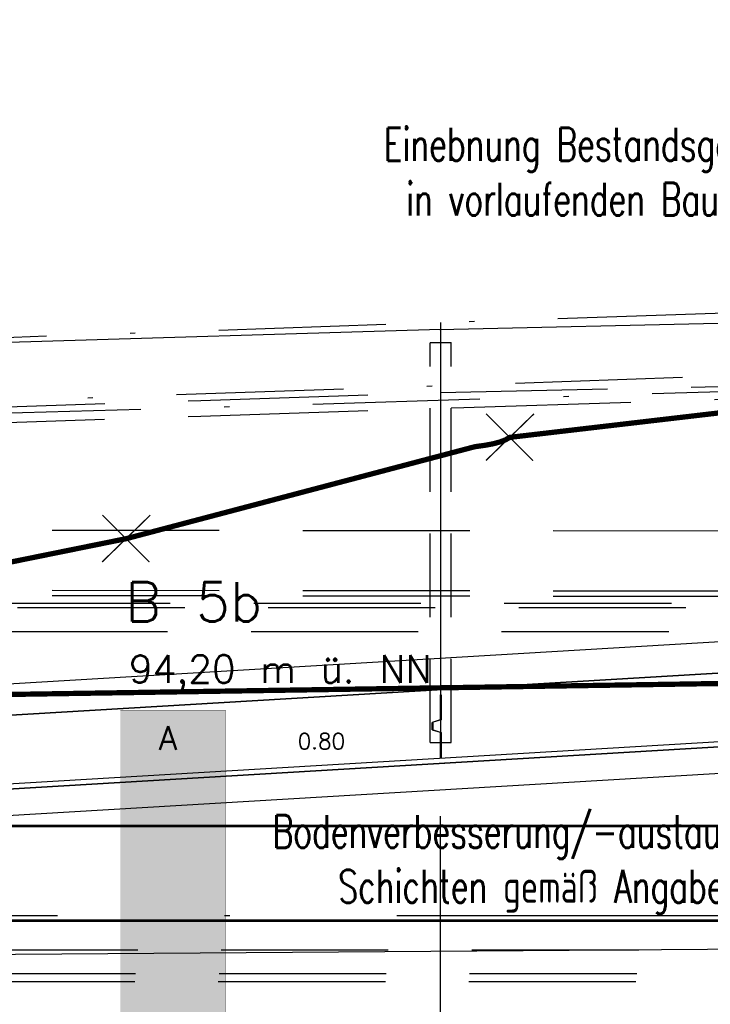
# Model space of a CAD drawing. Header units: metres. Extents: x 3458045 to 3462392, y 5482308 to 5484762.
# Tile 397 of 458: x 3461265 to 3461278, y 5483998 to 5484017. Entities that reach past the tile are written whole.
import ezdxf

# ---------------------------------------------------------------- set-up
doc = ezdxf.new("R2010")
doc.units = ezdxf.units.M
for name, pattern in [('AUSGEZOGEN', [2, 1, 1]), ('DURCHGEZOGEN', [0]), ('STRICHPUNKT2', [12.7, 6.35, -3.175, 0, -3.175]), ('VERDECKT', [9.525, 6.35, -3.175]), ('VERDECKT2', [4.7625, 3.175, -1.5875])]:
    doc.linetypes.add(name, pattern=pattern)
for name, color, linetype in [('BAUER_BK BESTAND', 170, 'CONTINUOUS'), ('GGUFUELLUNG', 7, 'DURCHGEZOGEN'), ('GGULINIE', 7, 'DURCHGEZOGEN'), ('GGUTEXT', 7, 'DURCHGEZOGEN'), ('SP_BASF-Tunnel', 20, 'CONTINUOUS'), ('SP_BW5xx-SchutzbauwerkBASF', 7, 'VERDECKT2'), ('SP_FUGENBÄNDER', 2, 'AUSGEZOGEN'), ('SP_GELÄNDE-BESTAND', 251, 'CONTINUOUS'), ('SP_GELÄNDE-PLANUNG', 10, 'CONTINUOUS'), ('SP_GRADIENTE', 3, 'CONTINUOUS'), ('SP_Gradiente-Achse-6522', 92, 'STRICHPUNKT2'), ('SP_HW10', 170, 'VERDECKT'), ('SP_HW100', 170, 'VERDECKT'), ('SP_Rückbau', 40, 'AUSGEZOGEN'), ('SP_Trogwand_L6', 2, 'CONTINUOUS'), ('SP_Tunnelsohle_L6-Schnitt', 2, 'CONTINUOUS'), ('SP_Tunnelsohle_L7+8-Schnitt', 2, 'CONTINUOUS'), ('SP_Tunnelsohle_Sauberkeitsschicht', 1, 'CONTINUOUS'), ('WEISSERHINTERGRUND', 254, 'DURCHGEZOGEN')]:
    doc.layers.add(name, color=color, linetype=linetype)
doc.layers.add('SP_HILF', color=6, linetype='CONTINUOUS', plot=False)
doc.layers.add('SP_Höhenplan-Beschriftung-Linien', color=2, linetype='CONTINUOUS', lineweight=25)
doc.styles.add('SP_F', font='romans.shx', dxfattribs={"width": 0.7, "bigfont": 'sp_f.shx'})
doc.styles.get("Standard").update_dxf_attribs({"font": 'txt.shx'})

# ---------------------------------------------------------------- blocks, each defined once
blk = doc.blocks.new('A$C23D12D66')
at = {"layer": 'SP_Rückbau', "lineweight": 60, "const_width": 0.025, "flags": 128}
for points in [[(-0.466, 0.426), (0.47, -0.439)], [(-0.422, -0.47), (0.422, 0.47)]]:
    blk.add_lwpolyline(points, dxfattribs=at)
blk = doc.blocks.new('A$C40F46418')
at = {"layer": 'GGUFUELLUNG', "color": 251}
blk.add_solid([(-1.998, -0.799), (-1.998, -6.198), (0, -0.799), (0, -6.198)], dxfattribs=at)
at = {"layer": 'GGULINIE', "color": 7, "linetype": 'DURCHGEZOGEN'}
for points, const_width in [([(-1.998, 0), (0, 0)], 0.002), ([(-1.998, -19.997), (-1.998, 0)], 0.002), ([(0, 0), (0, -19.997)], 0.002), ([(0, -0.799), (2.408, -0.803)], 0.001)]:
    blk.add_lwpolyline(points, dxfattribs=dict(at, const_width=const_width))
at = {"layer": 'WEISSERHINTERGRUND', "color": 7, "linetype": 'DURCHGEZOGEN', "const_width": 0.001}
blk.add_lwpolyline([(-1.998, -0.799), (0, -0.799)], dxfattribs=at)
at = {"layer": 'WEISSERHINTERGRUND'}
blk.add_solid([(-1.998, 0), (-1.998, -0.799), (0, 0), (0, -0.799)], dxfattribs=at)
at = {"layer": 'GGUTEXT', "color": 7}
for s, height, p in [('B 5b', 0.75, (-1.9, 1.684)), ('94,20 m ü. NN', 0.525, (-1.832, 0.519)), ('A', 0.45, (-1.264, -0.754)), (' 0.80', 0.3, (1.106, -0.74))]:
    blk.add_text(s, height=height, dxfattribs=at).set_placement(p)

msp = doc.modelspace()

# ---------------------------------------------------------------- linework, layer by layer
at = {"layer": 'SP_BASF-Tunnel', "linetype": 'VERDECKT2'}
msp.add_line((3461311.1844, 5484005.9319), (3461260.099, 5484005.9319), dxfattribs=at)
for points in [[(3461260.1074, 5484006.0219), (3461311.1843, 5484006.0219), (3461314.1443, 5484006.0252), (3461323.1843, 5484006.0353), (3461333.1843, 5484006.0437), (3461393.1843, 5484006.0907), (3461413.6908, 5484006.1072)], [(3461260.0569, 5484005.4819), (3461311.1846, 5484005.4819), (3461314.1449, 5484005.4852), (3461323.1849, 5484005.4953), (3461333.1848, 5484005.5037), (3461333.2774, 5484005.5038)], [(3461259.491, 5483999.4319), (3461311.1879, 5483999.4319), (3461314.1516, 5483999.4352), (3461323.1916, 5483999.4453), (3461333.1899, 5483999.4537), (3461333.8907, 5483999.4543)], [(3461259.4489, 5483998.9819), (3461311.1882, 5483998.9819), (3461314.1521, 5483998.9852), (3461323.1921, 5483998.9953), (3461333.1903, 5483999.0037), (3461333.2774, 5483999.0038)], [(3461259.4348, 5483998.8319), (3461311.1883, 5483998.8319), (3461314.1523, 5483998.8352), (3461323.1923, 5483998.8453), (3461333.1904, 5483998.8537), (3461393.1899, 5483998.9007), (3461415.693, 5483998.9188)]]:
    msp.add_lwpolyline(points, dxfattribs=at)
at = {"layer": 'SP_BASF-Tunnel', "linetype": 'STRICHPUNKT2'}
msp.add_lwpolyline([(3461259.5518, 5484000.0819), (3461311.1876, 5484000.0819), (3461314.1509, 5484000.0852), (3461323.1909, 5484000.0953), (3461333.1893, 5484000.1037), (3461393.189, 5484000.1507), (3461413.6956, 5484000.1672)], dxfattribs=at)
at = {"layer": 'SP_BW5xx-SchutzbauwerkBASF', "color": 7, "linetype": 'VERDECKT2'}
for points in [[(3461261.0393, 5484007.4145), (3461323.1004, 5484007.3442)], [(3461261.0393, 5484006.2719), (3461314.1444, 5484006.2118)], [(3461261.0393, 5484006.1719), (3461314.1444, 5484006.1118)]]:
    msp.add_lwpolyline(points, dxfattribs=at)
at = {"layer": 'SP_FUGENBÄNDER', "color": 1, "linetype": 'VERDECKT2', "ltscale": 0.5}
for p, q in [((3461272.9844, 5484010.9658), (3461273.3844, 5484010.9763)), ((3461273.1919, 5484010.9721), (3461272.9844, 5484010.9658)), ((3461272.9844, 5484003.3752), (3461272.9844, 5484010.9658)), ((3461273.1633, 5484010.9714), (3461273.3844, 5484010.9763)), ((3461273.3844, 5484003.3752), (3461273.3844, 5484010.9763))]:
    msp.add_line(p, q, dxfattribs=at)
at = {"layer": 'SP_FUGENBÄNDER'}
msp.add_lwpolyline([(3461272.9844, 5484003.3752), (3461273.3844, 5484003.3752)], dxfattribs=at)
at = {"layer": 'SP_GELÄNDE-BESTAND', "const_width": 0.1}
msp.add_lwpolyline([(3461264.1844, 5484006.6327), (3461267.2062, 5484007.2446), (3461269.1844, 5484007.7664), (3461273.8362, 5484008.9932), (3461273.9178, 5484009.0044), (3461274.036, 5484009.0211), (3461274.1705, 5484009.0462), (3461274.1844, 5484009.0498), (3461274.3039, 5484009.0804), (3461274.4181, 5484009.1227), (3461274.4984, 5484009.1705), (3461276.6505, 5484009.4218), (3461279.1844, 5484009.7179), (3461279.8761, 5484009.7988), (3461280.1754, 5484009.7102), (3461280.2652, 5484009.6888), (3461284.1844, 5484009.7193), (3461285.071, 5484009.7261), (3461285.3228, 5484009.7288), (3461285.4474, 5484009.7325), (3461288.9302, 5484009.7677), (3461289.1844, 5484009.7727), (3461293.6223, 5484009.8591)], dxfattribs=at)
at = {"layer": 'SP_GELÄNDE-BESTAND', "linetype": 'VERDECKT', "const_width": 0.1}
msp.add_lwpolyline([(3461394.1844, 5484006.2748), (3461232.6414, 5484003.7871)], dxfattribs=at)
at = {"layer": 'SP_GELÄNDE-PLANUNG', "color": 2, "linetype": 'VERDECKT2'}
msp.add_line((3461273.1844, 5484010.0217), (3461303.1844, 5484010.6868), dxfattribs=at)
at = {"layer": 'SP_GELÄNDE-PLANUNG', "color": 1, "linetype": 'VERDECKT2'}
msp.add_lwpolyline([(3461238.6272, 5484008.5984), (3461243.6272, 5484008.7544), (3461248.6272, 5484008.9163), (3461253.6272, 5484009.0828), (3461258.6272, 5484009.248), (3461263.6272, 5484009.4118), (3461268.6272, 5484009.5749), (3461273.6272, 5484009.7375), (3461278.6272, 5484009.9003), (3461283.6272, 5484010.0652), (3461288.6272, 5484010.2329), (3461293.6272, 5484010.4033), (3461298.6272, 5484010.5765), (3461303.6272, 5484010.7524), (3461308.6272, 5484010.9311), (3461313.6272, 5484011.1126), (3461318.6272, 5484011.2969), (3461323.6272, 5484011.4827), (3461328.6272, 5484011.6686)], dxfattribs=at)
at = {"layer": 'SP_GELÄNDE-PLANUNG', "color": 2, "linetype": 'VERDECKT2'}
msp.add_lwpolyline([(3461208.6284, 5484008.0779), (3461213.6284, 5484008.2), (3461218.6285, 5484008.3283), (3461223.6285, 5484008.4622), (3461228.6286, 5484008.6017), (3461233.6286, 5484008.7466), (3461238.6287, 5484008.897), (3461243.6288, 5484009.053), (3461248.6288, 5484009.2149), (3461253.6288, 5484009.3814), (3461258.6288, 5484009.5466), (3461263.6288, 5484009.7104), (3461268.6288, 5484009.8734), (3461273.1844, 5484010.0217)], dxfattribs=at)
at = {"layer": 'SP_GRADIENTE'}
msp.add_lwpolyline([(3461234.819, 5484002.6973), (3461417.2717, 5484013.5433)], dxfattribs=at)
at = {"layer": 'SP_Gradiente-Achse-6522', "ltscale": 0.5}
msp.add_line((3461242.3794, 5484009.0967), (3461323.1844, 5484011.8715), dxfattribs=at)
at = {"layer": 'SP_Gradiente-Achse-6522', "ltscale": 0.5, "flags": 128}
msp.add_lwpolyline([(3461154.7845, 5484005.5221), (3461159.7845, 5484005.6371), (3461164.7845, 5484006.1642), (3461169.7845, 5484006.6912), (3461174.7845, 5484007.2183), (3461179.7845, 5484007.5894), (3461184.7845, 5484007.7385), (3461189.7845, 5484007.8473), (3461194.7845, 5484007.9524), (3461199.7845, 5484008.0576), (3461204.7845, 5484008.1637), (3461209.7845, 5484008.2711), (3461214.7845, 5484008.3803), (3461219.7845, 5484008.4914), (3461224.7845, 5484008.6048), (3461229.7845, 5484008.7207), (3461234.7845, 5484008.8394), (3461239.8794, 5484008.9265), (3461244.8794, 5484009.0516), (3461249.7845, 5484009.215), (3461254.7845, 5484009.3479), (3461259.7845, 5484009.4852), (3461264.7845, 5484009.6273), (3461269.7845, 5484009.7744), (3461274.7845, 5484009.9266), (3461279.7845, 5484010.0833), (3461284.7845, 5484010.2431), (3461289.7845, 5484010.4056), (3461294.7845, 5484010.5707), (3461299.7845, 5484010.7382), (3461304.7845, 5484010.908), (3461309.7845, 5484011.08), (3461314.7845, 5484011.254), (3461319.7845, 5484011.4298), (3461324.7845, 5484011.6084), (3461329.7845, 5484011.7878), (3461334.7845, 5484011.9671), (3461339.7845, 5484012.1464), (3461344.7845, 5484012.3256), (3461349.7845, 5484012.5049), (3461354.7845, 5484012.6841), (3461359.7845, 5484012.8633), (3461364.7845, 5484013.0425), (3461369.7845, 5484013.2216), (3461374.7845, 5484013.4007), (3461379.7845, 5484013.5798), (3461384.7845, 5484013.7588), (3461389.7845, 5484013.9379), (3461394.7845, 5484014.1169), (3461399.7845, 5484014.2958), (3461404.7845, 5484014.4749), (3461409.7845, 5484014.6557), (3461414.7845, 5484014.8386), (3461419.7845, 5484015.0216), (3461424.7845, 5484015.1987), (3461429.7845, 5484015.3693), (3461434.7845, 5484015.5329), (3461439.7845, 5484015.6881), (3461444.7845, 5484015.8345), (3461449.7845, 5484015.972), (3461454.7845, 5484016.1008), (3461459.7845, 5484016.2207), (3461464.7845, 5484016.3317), (3461469.7845, 5484016.4339), (3461474.7845, 5484016.5273), (3461479.7845, 5484016.6119), (3461484.7845, 5484016.6876), (3461489.7845, 5484016.7545), (3461494.7845, 5484016.8125), (3461499.7845, 5484016.8617), (3461504.7845, 5484016.9021), (3461509.7845, 5484016.9337), (3461514.7845, 5484016.9564), (3461519.7845, 5484016.9703), (3461524.7845, 5484016.9753), (3461529.7845, 5484016.9715), (3461534.7845, 5484016.9585), (3461539.7845, 5484016.9367), (3461544.7845, 5484016.915), (3461549.7845, 5484016.8975), (3461554.7845, 5484016.8843), (3461559.7845, 5484016.8754), (3461564.7845, 5484016.8709), (3461569.7845, 5484016.8708), (3461574.7845, 5484016.875), (3461579.7845, 5484016.8835), (3461584.7845, 5484016.8964), (3461589.7845, 5484016.9137), (3461594.7845, 5484016.9353), (3461599.7845, 5484016.9612), (3461604.7845, 5484016.9903), (3461609.7845, 5484017.0196), (3461614.7845, 5484017.0488), (3461619.7845, 5484017.0781), (3461624.7845, 5484017.1073)], dxfattribs=at)
at = {"layer": 'SP_HILF', "color": 1}
msp.add_lwpolyline([(3461234.9317, 5484000.8006), (3461311.1744, 5484005.3329), (3461311.1744, 5484006.6352), (3461234.8546, 5484002.0983)], dxfattribs=at)
at = {"layer": 'SP_HILF', "color": 6}
msp.add_lwpolyline([(3461234.9673, 5484000.2017), (3461243.1844, 5484000.6902), (3461311.5784, 5484004.7559), (3461311.5784, 5484005.2568), (3461234.9377, 5484000.7008)], dxfattribs=at)
msp.add_lwpolyline([(3461311.5784, 5483999.6822), (3461243.1844, 5483999.1875), (3461243.1844, 5484000.6902), (3461311.5784, 5484004.7559)], close=True, dxfattribs=at)
at = {"layer": 'SP_HW10', "lineweight": 30, "const_width": 0.05}
msp.add_lwpolyline([(3460947.0765, 5483999.9867), (3461463.4646, 5483999.9867)], dxfattribs=at)
at = {"layer": 'SP_HW100', "lineweight": 30, "const_width": 0.05}
msp.add_lwpolyline([(3460947.0765, 5484001.7867), (3461463.4646, 5484001.7867)], dxfattribs=at)
at = {"layer": 'SP_Höhenplan-Beschriftung-Linien', "color": 1, "linetype": 'ByBlock'}
msp.add_line((3461273.1844, 5483956.0493), (3461273.1844, 5484001.9726), dxfattribs=at)
at = {"layer": 'SP_Trogwand_L6', "color": 2, "linetype": 'STRICHPUNKT2', "ltscale": 0.5}
msp.add_line((3461243.1844, 5484010.3237), (3461323.1415, 5484013.0707), dxfattribs=at)
at = {"layer": 'SP_Trogwand_L6'}
for p, q in [((3461273.1578, 5484011.2214), (3461303.1578, 5484011.8865)), ((3461273.1844, 5484011.2219), (3461242.8794, 5484010.3146))]:
    msp.add_line(p, q, dxfattribs=at)
at = {"layer": 'SP_Trogwand_L6', "color": 2}
msp.add_line((3461273.1844, 5484011.3552), (3461273.1844, 5484004.2767), dxfattribs=at)
at = {"layer": 'SP_Tunnelsohle_L6-Schnitt'}
for points in [[(3461234.8546, 5484002.0983), (3461311.1744, 5484006.6352)], [(3461234.9317, 5484000.8006), (3461311.1744, 5484005.3329)]]:
    msp.add_lwpolyline(points, dxfattribs=at)
at = {"layer": 'SP_Tunnelsohle_L7+8-Schnitt', "color": 1}
for p, q in [((3461273.1744, 5484004.2768), (3461273.1744, 5484003.8021)), ((3461273.1944, 5484004.2767), (3461273.1944, 5484003.8055)), ((3461273.1744, 5484003.8021), (3461273.0244, 5484003.7521)), ((3461273.1944, 5484003.8055), (3461273.0444, 5484003.7555)), ((3461273.0244, 5484003.6155), (3461273.0244, 5484003.7521)), ((3461273.0244, 5484003.6155), (3461273.1744, 5484003.5655)), ((3461273.0444, 5484003.6121), (3461273.0444, 5484003.7555)), ((3461273.0444, 5484003.6121), (3461273.1944, 5484003.5621)), ((3461273.1744, 5484003.5655), (3461273.1744, 5484003.0753)), ((3461273.1944, 5484003.5621), (3461273.1944, 5484003.0741))]:
    msp.add_line(p, q, dxfattribs=at)
at = {"layer": 'SP_Tunnelsohle_L7+8-Schnitt'}
msp.add_line((3461273.1844, 5484004.2767), (3461273.1844, 5484003.0747), dxfattribs=at)
at = {"layer": 'SP_Tunnelsohle_Sauberkeitsschicht'}
for points in [[(3461234.9377, 5484000.7008), (3461311.5784, 5484005.2568)], [(3461243.1844, 5484000.6902), (3461311.5784, 5484004.7559)]]:
    msp.add_lwpolyline(points, dxfattribs=at)

# ---------------------------------------------------------------- block references
at = {"layer": 'BAUER_BK BESTAND', "color": 1}
msp.add_blockref('A$C40F46418', (3461269.0959, 5484003.9867), dxfattribs=at)
at = {"layer": 'SP_Rückbau', "linetype": 'AUSGEZOGEN', "rotation": 86.9409777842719}
for p in [(3461274.4961, 5484009.1728), (3461267.2039, 5484007.247)]:
    msp.add_blockref('A$C23D12D66', p, dxfattribs=at)

# ---------------------------------------------------------------- texts
at = {"layer": 'SP_GELÄNDE-PLANUNG', "color": 1, "linetype": 'VERDECKT2', "insert": (3461269.7492, 5484000.1189), "char_height": 0.625, "width": 17.422232, "attachment_point": 7, "style": 'SP_F'}
msp.add_mtext('\\pi0.24237;Bodenverbesserung/-austausch gering tragfähiger \\P\\pi1.4924;Schichten gemäß Angaben Bodengutachten', dxfattribs=at)
at = {"layer": 'SP_Rückbau', "linetype": 'AUSGEZOGEN', "insert": (3461271.7606, 5484015.0516), "char_height": 0.625, "width": 13.605419, "attachment_point": 1, "style": 'SP_F'}
msp.add_mtext('\\A1;\\pi0.34438;Einebnung Bestandsgelände sukzessive\\P\\pi0.77146;in vorlaufenden Bauphasen 1 bis 5', dxfattribs=at)

doc.saveas('drawing.dxf')
